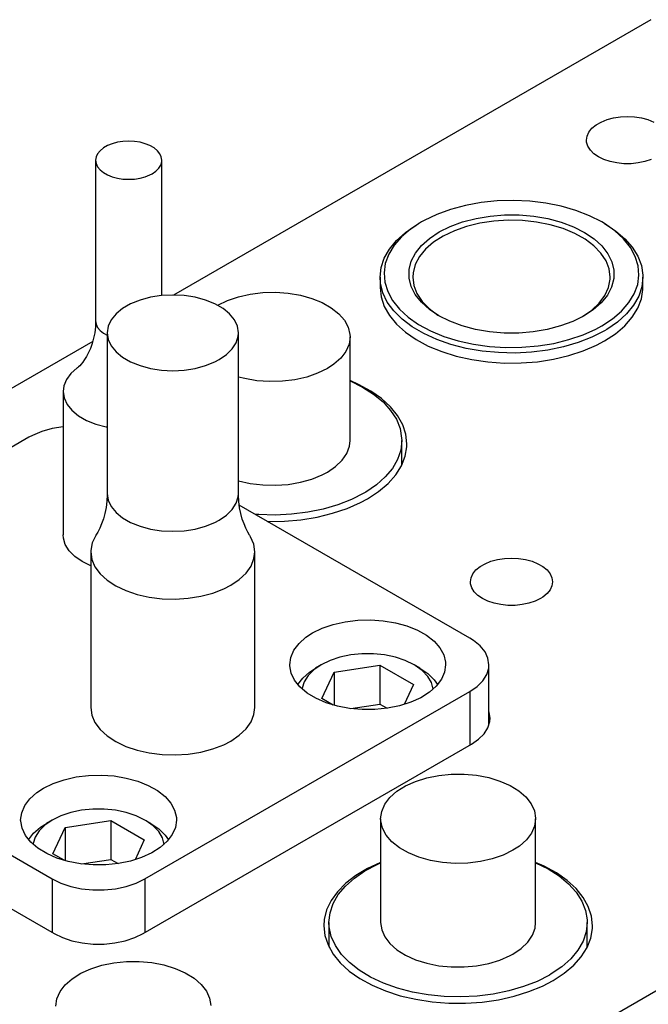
# Model space of a CAD drawing. Header units: inches. Extents: x 3 to 351, y 4 to 271.
# Tile 312 of 530: x 124.3 to 126.7, y 260.93 to 264.68. Entities that reach past the tile are written whole.
import ezdxf

# ---------------------------------------------------------------- set-up
doc = ezdxf.new("R2010")
doc.units = ezdxf.units.IN
doc.header["$LTSCALE"] = 0.5
doc.header["$MEASUREMENT"] = 0
doc.layers.add('DSS', color=7, linetype='Continuous')

msp = doc.modelspace()

# ---------------------------------------------------------------- linework, layer by layer
at = {"layer": 'DSS', "color": 132, "linetype": 'Continuous'}
for p, q in [((126.7072, 264.682), (124.8889, 263.6322)), ((126.5183, 264.2918), (126.5407, 264.3008)), ((126.5407, 264.3008), (126.5653, 264.3075)), ((126.5653, 264.3075), (126.5916, 264.3115)), ((126.5916, 264.3115), (126.6188, 264.3129)), ((126.6188, 264.3129), (126.6459, 264.3115)), ((126.6459, 264.3115), (126.6722, 264.3075)), ((126.6722, 264.3075), (126.6969, 264.3008)), ((126.6969, 264.3008), (126.7192, 264.2918)), ((126.4719, 264.2536), (126.4835, 264.2678)), ((126.4835, 264.2678), (126.4991, 264.2807)), ((126.4991, 264.2807), (126.5183, 264.2918)), ((126.4625, 264.2227), (126.4649, 264.2384)), ((126.4649, 264.2384), (126.4719, 264.2536)), ((126.4631, 264.2148), (126.4625, 264.2227)), ((126.4679, 264.1993), (126.4631, 264.2148)), ((126.4772, 264.1846), (126.4679, 264.1993)), ((126.4908, 264.171), (126.4772, 264.1846)), ((126.5083, 264.1589), (126.4908, 264.171)), ((126.5292, 264.1488), (126.5083, 264.1589)), ((126.5527, 264.1409), (126.5292, 264.1488)), ((126.5783, 264.1356), (126.5527, 264.1409)), ((126.6052, 264.1328), (126.5783, 264.1356)), ((126.6324, 264.1328), (126.6052, 264.1328)), ((126.6592, 264.1356), (126.6324, 264.1328)), ((126.6848, 264.1409), (126.6592, 264.1356)), ((126.7084, 264.1488), (126.6848, 264.1409)), ((125.676, 263.6614), (125.68, 263.6249)), ((126.6775, 263.6536), (126.6777, 263.6614)), ((125.68, 263.6249), (125.6919, 263.589)), ((126.6718, 263.6172), (126.6775, 263.6536)), ((125.6919, 263.589), (125.7116, 263.5543)), ((126.6582, 263.5815), (126.6718, 263.6172)), ((125.7116, 263.5543), (125.7387, 263.5213)), ((126.6369, 263.5471), (126.6582, 263.5815)), ((125.7387, 263.5213), (125.7728, 263.4905)), ((126.5728, 263.4843), (126.6083, 263.5145)), ((126.6083, 263.5145), (126.6369, 263.5471)), ((125.7728, 263.4905), (125.8133, 263.4625)), ((126.531, 263.4569), (126.5728, 263.4843)), ((124.5811, 263.4545), (123.8722, 263.0452)), ((125.8133, 263.4625), (125.8596, 263.4376)), ((125.8596, 263.4376), (125.911, 263.4163)), ((126.4505, 263.4192), (126.5012, 263.4411)), ((126.5012, 263.4411), (126.531, 263.4569)), ((125.911, 263.4163), (125.9666, 263.3989)), ((125.9666, 263.3989), (126.0256, 263.3857)), ((126.3369, 263.3874), (126.3955, 263.4012)), ((126.3955, 263.4012), (126.4505, 263.4192)), ((126.0256, 263.3857), (126.087, 263.3769)), ((126.087, 263.3769), (126.1499, 263.3726)), ((126.1499, 263.3726), (126.2131, 263.373)), ((126.2131, 263.373), (126.2758, 263.3779)), ((126.2758, 263.3779), (126.3369, 263.3874)), ((125.5944, 263.2912), (125.5617, 263.3057)), ((125.6408, 263.2658), (125.5944, 263.2912)), ((125.6814, 263.2372), (125.6408, 263.2658)), ((125.7155, 263.206), (125.6814, 263.2372)), ((125.7427, 263.1726), (125.7155, 263.206)), ((125.7623, 263.1374), (125.7427, 263.1726)), ((125.7742, 263.1012), (125.7623, 263.1374)), ((124.3872, 263.1118), (124.3519, 263.0971)), ((124.4265, 263.1227), (124.3872, 263.1118)), ((124.4684, 263.1296), (124.4265, 263.1227)), ((125.7782, 263.0643), (125.7742, 263.1012)), ((124.3384, 263.0898), (123.9054, 262.8399)), ((124.3519, 263.0971), (124.3384, 263.0898)), ((125.7779, 263.0539), (125.7782, 263.0643)), ((125.7717, 263.0172), (125.7779, 263.0539)), ((125.7576, 262.9812), (125.7717, 263.0172)), ((125.7358, 262.9464), (125.7576, 262.9812)), ((125.6707, 262.883), (125.7066, 262.9136)), ((125.7066, 262.9136), (125.7358, 262.9464)), ((125.6283, 262.8554), (125.6707, 262.883)), ((125.5505, 262.8185), (125.6014, 262.8409)), ((125.6014, 262.8409), (125.6283, 262.8554)), ((129.9245, 262.8245), (123.8066, 259.2923)), ((126.0177, 262.3244), (125.1395, 262.8314)), ((125.4363, 262.7856), (125.4952, 262.8)), ((125.4952, 262.8), (125.5505, 262.8185)), ((125.2476, 262.769), (125.3115, 262.77)), ((125.3115, 262.77), (125.3747, 262.7755)), ((125.3747, 262.7755), (125.4363, 262.7856)), ((124.4693, 262.7055), (124.4684, 262.7173)), ((124.4766, 262.6807), (124.4693, 262.7055)), ((124.4913, 262.657), (124.4766, 262.6807)), ((124.5128, 262.6352), (124.4913, 262.657)), ((124.5406, 262.6158), (124.5128, 262.6352)), ((124.5739, 262.5995), (124.5406, 262.6158)), ((126.0764, 262.6078), (126.0987, 262.6168)), ((126.0987, 262.6168), (126.1234, 262.6235)), ((126.1234, 262.6235), (126.1497, 262.6275)), ((126.1497, 262.6275), (126.1768, 262.6289)), ((126.1768, 262.6289), (126.204, 262.6275)), ((126.204, 262.6275), (126.2303, 262.6235)), ((126.2303, 262.6235), (126.255, 262.6168)), ((126.255, 262.6168), (126.2773, 262.6078)), ((126.03, 262.5695), (126.0415, 262.5838)), ((126.0415, 262.5838), (126.0571, 262.5967)), ((126.0571, 262.5967), (126.0764, 262.6078)), ((126.2773, 262.6078), (126.2965, 262.5967)), ((126.2965, 262.5967), (126.3122, 262.5838)), ((126.3122, 262.5838), (126.3237, 262.5695)), ((126.0206, 262.5387), (126.023, 262.5544)), ((126.0212, 262.5308), (126.0206, 262.5387)), ((126.023, 262.5544), (126.03, 262.5695)), ((126.3237, 262.5695), (126.3307, 262.5544)), ((126.3307, 262.5544), (126.3331, 262.5387)), ((126.3331, 262.5387), (126.3307, 262.523)), ((126.0259, 262.5153), (126.0212, 262.5308)), ((126.0352, 262.5006), (126.0259, 262.5153)), ((126.0488, 262.4869), (126.0352, 262.5006)), ((126.3237, 262.5078), (126.3122, 262.4936)), ((126.3307, 262.523), (126.3237, 262.5078)), ((126.0663, 262.4749), (126.0488, 262.4869)), ((126.0872, 262.4648), (126.0663, 262.4749)), ((126.1108, 262.4569), (126.0872, 262.4648)), ((126.2665, 262.4648), (126.2429, 262.4569)), ((126.2873, 262.4749), (126.2665, 262.4648)), ((126.2965, 262.4807), (126.2873, 262.4749)), ((126.3122, 262.4936), (126.2965, 262.4807)), ((126.1364, 262.4516), (126.1108, 262.4569)), ((126.1632, 262.4488), (126.1364, 262.4516)), ((126.1905, 262.4488), (126.1632, 262.4488)), ((126.2173, 262.4516), (126.1905, 262.4488)), ((126.2429, 262.4569), (126.2173, 262.4516)), ((125.4978, 262.3761), (125.5431, 262.3864)), ((125.5431, 262.3864), (125.5908, 262.3923)), ((125.5908, 262.3923), (125.6394, 262.3936)), ((125.6394, 262.3936), (125.6878, 262.3903)), ((125.6878, 262.3903), (125.7345, 262.3825)), ((125.4189, 262.3435), (125.456, 262.3617)), ((125.456, 262.3617), (125.4978, 262.3761)), ((125.7345, 262.3825), (125.7785, 262.3703)), ((125.7785, 262.3703), (125.8184, 262.3542)), ((125.8184, 262.3542), (125.8532, 262.3346)), ((125.3672, 262.3034), (125.3937, 262.327)), ((125.3937, 262.327), (125.4189, 262.3435)), ((125.8532, 262.3346), (125.8819, 262.3119)), ((125.8819, 262.3119), (125.9039, 262.2868)), ((126.0325, 262.3151), (126.0177, 262.3244)), ((126.0575, 262.2945), (126.0325, 262.3151)), ((125.3359, 262.2503), (125.3478, 262.2776)), ((125.3478, 262.2776), (125.3672, 262.3034)), ((125.9039, 262.2868), (125.9184, 262.26)), ((126.0759, 262.2717), (126.0575, 262.2945)), ((125.332, 262.2223), (125.3359, 262.2503)), ((125.4854, 262.2385), (125.4521, 262.2223)), ((125.5232, 262.2511), (125.4854, 262.2385)), ((125.5641, 262.2597), (125.5232, 262.2511)), ((125.607, 262.264), (125.5641, 262.2597)), ((125.6506, 262.264), (125.607, 262.264)), ((125.6935, 262.2597), (125.6506, 262.264)), ((125.7345, 262.2511), (125.6935, 262.2597)), ((125.7722, 262.2385), (125.7345, 262.2511)), ((125.8056, 262.2223), (125.7722, 262.2385)), ((125.9184, 262.26), (125.9252, 262.2321)), ((126.0872, 262.2474), (126.0759, 262.2717)), ((126.091, 262.2223), (126.0872, 262.2474)), ((125.332, 262.2186), (125.332, 262.2223)), ((125.3371, 262.1906), (125.332, 262.2186)), ((125.424, 262.203), (125.4022, 262.1812)), ((125.4072, 262.1947), (125.43, 262.2095)), ((125.452, 262.2223), (125.424, 262.203)), ((125.452, 262.2223), (125.43, 262.2095)), ((125.4521, 262.2223), (125.452, 262.2223)), ((125.5012, 262.1939), (125.6755, 262.2209)), ((125.6755, 262.2209), (125.8031, 262.1472)), ((125.6755, 262.2209), (125.6755, 262.0723)), ((125.8277, 262.2095), (125.8056, 262.2223)), ((125.8097, 262.2199), (125.8056, 262.2223)), ((125.837, 262.2002), (125.8097, 262.2199)), ((125.8277, 262.2095), (125.8583, 262.1886)), ((125.8578, 262.1781), (125.837, 262.2002)), ((125.9257, 262.2223), (125.9217, 262.1943)), ((125.9252, 262.2321), (125.9257, 262.2223)), ((126.0824, 262.1849), (126.09, 262.2097)), ((126.09, 262.2097), (126.091, 262.2223)), ((126.091, 261.9925), (126.091, 262.2223)), ((123.1009, 262.1713), (124.4267, 261.4058)), ((125.35, 262.1635), (125.3371, 262.1906)), ((125.3704, 262.138), (125.35, 262.1635)), ((125.3624, 262.1467), (125.3813, 262.1718)), ((125.3813, 262.1718), (125.4072, 262.1947)), ((125.4022, 262.1812), (125.3873, 262.1576)), ((125.4546, 262.0933), (125.5012, 262.1939)), ((125.5012, 262.1939), (125.5012, 262.0675)), ((125.8718, 262.1543), (125.8578, 262.1781)), ((125.8583, 262.1886), (125.8823, 262.1651)), ((125.8823, 262.1651), (125.8953, 262.1467)), ((125.9098, 262.167), (125.8904, 262.1412)), ((125.9217, 262.1943), (125.9098, 262.167)), ((126.0457, 262.1395), (126.0675, 262.1613)), ((126.0675, 262.1613), (126.0824, 262.1849)), ((125.3977, 262.1147), (125.3704, 262.138)), ((125.3798, 262.1328), (125.3793, 262.1294)), ((125.3873, 262.1576), (125.3798, 262.1328)), ((125.8031, 262.1472), (125.7676, 262.0708)), ((125.8904, 262.1412), (125.8639, 262.1176)), ((125.8783, 262.1294), (125.8718, 262.1543)), ((126.0177, 262.1202), (126.0457, 262.1395)), ((124.7803, 261.4058), (126.0177, 262.1202)), ((125.4313, 262.0944), (125.3977, 262.1147)), ((125.4702, 262.0774), (125.4313, 262.0944)), ((125.4972, 262.0687), (125.4546, 262.0933)), ((125.8311, 262.0969), (125.7929, 262.0795)), ((125.8639, 262.1176), (125.8311, 262.0969)), ((124.5739, 262.059), (124.5779, 262.0303)), ((125.1956, 262.0329), (125.1989, 262.059)), ((125.5133, 262.0644), (125.4702, 262.0774)), ((125.5596, 262.0556), (125.5133, 262.0644)), ((125.6077, 262.0513), (125.5596, 262.0556)), ((125.5641, 262.055), (125.6755, 262.0723)), ((125.6564, 262.0516), (125.6077, 262.0513)), ((125.7043, 262.0565), (125.6564, 262.0516)), ((125.6755, 262.0723), (125.7031, 262.0563)), ((125.7503, 262.0659), (125.7043, 262.0565)), ((125.7929, 262.0795), (125.7503, 262.0659)), ((124.5779, 262.0303), (124.5897, 262.0022)), ((125.1844, 262.0048), (125.1956, 262.0329)), ((126.0915, 262.0422), (126.091, 262.0438)), ((126.0951, 262.0182), (126.0915, 262.0422)), ((126.0942, 262.0061), (126.0951, 262.0182)), ((124.5897, 262.0022), (124.6092, 261.9757)), ((124.6092, 261.9757), (124.6357, 261.9512)), ((125.1397, 261.9534), (125.1656, 261.978)), ((125.1656, 261.978), (125.1844, 262.0048)), ((126.0726, 261.9596), (126.0869, 261.9823)), ((126.0869, 261.9823), (126.0942, 262.0061)), ((123.0938, 261.9712), (124.4338, 261.1976)), ((124.6357, 261.9512), (124.6687, 261.9296)), ((125.1073, 261.9314), (125.1397, 261.9534)), ((126.0248, 261.9202), (126.0517, 261.9387)), ((126.0517, 261.9387), (126.0726, 261.9596)), ((124.6687, 261.9296), (124.7072, 261.9112)), ((124.7072, 261.9112), (124.7503, 261.8966)), ((124.7503, 261.8966), (124.7969, 261.8861)), ((124.7732, 261.1976), (126.0248, 261.9202)), ((124.9934, 261.8895), (125.0389, 261.9015)), ((125.0389, 261.9015), (125.0804, 261.9176)), ((125.0804, 261.9176), (125.1073, 261.9314)), ((124.7969, 261.8861), (124.8457, 261.8801)), ((124.8457, 261.8801), (124.8956, 261.8787)), ((124.8956, 261.8787), (124.9453, 261.8818)), ((124.9453, 261.8818), (124.9934, 261.8895)), ((124.4307, 261.7697), (124.4725, 261.7842)), ((124.4725, 261.7842), (124.5178, 261.7945)), ((124.5178, 261.7945), (124.5655, 261.8003)), ((124.5655, 261.8003), (124.6141, 261.8016)), ((124.6141, 261.8016), (124.6624, 261.7983)), ((124.6624, 261.7983), (124.7092, 261.7905)), ((124.7092, 261.7905), (124.7531, 261.7784)), ((124.3684, 261.735), (124.3936, 261.7515)), ((124.3936, 261.7515), (124.4307, 261.7697)), ((124.7531, 261.7784), (124.793, 261.7623)), ((124.793, 261.7623), (124.8279, 261.7426)), ((124.3225, 261.6856), (124.3419, 261.7114)), ((124.3419, 261.7114), (124.3684, 261.735)), ((124.8279, 261.7426), (124.8566, 261.7199)), ((124.8566, 261.7199), (124.8786, 261.6948)), ((124.3106, 261.6584), (124.3225, 261.6856)), ((124.5817, 261.6721), (124.5388, 261.6677)), ((124.6253, 261.6721), (124.5817, 261.6721)), ((124.6682, 261.6677), (124.6253, 261.6721)), ((124.8786, 261.6948), (124.8931, 261.668)), ((124.3066, 261.6303), (124.3106, 261.6584)), ((124.4601, 261.6465), (124.4267, 261.6303)), ((124.4979, 261.6591), (124.4601, 261.6465)), ((124.5388, 261.6677), (124.4979, 261.6591)), ((124.7092, 261.6591), (124.6682, 261.6677)), ((124.7469, 261.6465), (124.7092, 261.6591)), ((124.7803, 261.6303), (124.7469, 261.6465)), ((124.8931, 261.668), (124.8999, 261.6402)), ((124.8999, 261.6402), (124.9004, 261.6303)), ((124.3067, 261.6266), (124.3066, 261.6303)), ((124.3118, 261.5987), (124.3067, 261.6266)), ((124.3247, 261.5716), (124.3118, 261.5987)), ((124.356, 261.5798), (124.3819, 261.6028)), ((124.3987, 261.6111), (124.3769, 261.5893)), ((124.3819, 261.6028), (124.4046, 261.6176)), ((124.4267, 261.6303), (124.3987, 261.6111)), ((124.4267, 261.6303), (124.4046, 261.6176)), ((124.4267, 261.6303), (124.4267, 261.6303)), ((124.4292, 261.5013), (124.4759, 261.6019)), ((124.4759, 261.6019), (124.6502, 261.6289)), ((124.4759, 261.6019), (124.4759, 261.4756)), ((124.6502, 261.6289), (124.7778, 261.5552)), ((124.6502, 261.6289), (124.6502, 261.4803)), ((124.8024, 261.6176), (124.7803, 261.6303)), ((124.7844, 261.6279), (124.7803, 261.6303)), ((124.8116, 261.6082), (124.7844, 261.6279)), ((124.8024, 261.6176), (124.833, 261.5967)), ((124.8325, 261.5862), (124.8116, 261.6082)), ((124.833, 261.5967), (124.857, 261.5731)), ((124.8964, 261.6023), (124.8845, 261.5751)), ((124.9004, 261.6303), (124.8964, 261.6023)), ((124.3451, 261.546), (124.3247, 261.5716)), ((124.3371, 261.5548), (124.356, 261.5798)), ((124.362, 261.5656), (124.3545, 261.5409)), ((124.3769, 261.5893), (124.362, 261.5656)), ((124.8465, 261.5623), (124.8325, 261.5862)), ((124.853, 261.5375), (124.8465, 261.5623)), ((124.857, 261.5731), (124.87, 261.5548)), ((124.8845, 261.5751), (124.8651, 261.5493)), ((124.3724, 261.5228), (124.3451, 261.546)), ((124.3545, 261.5409), (124.354, 261.5375)), ((124.406, 261.5024), (124.3724, 261.5228)), ((124.7778, 261.5552), (124.7423, 261.4788)), ((124.8386, 261.5257), (124.8058, 261.5049)), ((124.8651, 261.5493), (124.8386, 261.5257)), ((124.4449, 261.4855), (124.406, 261.5024)), ((124.4718, 261.4767), (124.4292, 261.5013)), ((124.488, 261.4725), (124.4449, 261.4855)), ((124.7676, 261.4875), (124.7249, 261.4739)), ((124.8058, 261.5049), (124.7676, 261.4875)), ((124.5343, 261.4637), (124.488, 261.4725)), ((124.5824, 261.4594), (124.5343, 261.4637)), ((124.5388, 261.4631), (124.6502, 261.4803)), ((124.6311, 261.4597), (124.5824, 261.4594)), ((124.679, 261.4646), (124.6311, 261.4597)), ((124.6502, 261.4803), (124.6778, 261.4644)), ((124.7249, 261.4739), (124.679, 261.4646)), ((125.6783, 261.4686), (125.6284, 261.4454)), ((126.3015, 261.4541), (126.2688, 261.4686)), ((126.3479, 261.4287), (126.3015, 261.4541)), ((125.584, 261.4189), (125.5456, 261.3893)), ((125.6284, 261.4454), (125.584, 261.4189)), ((126.3885, 261.4001), (126.3479, 261.4287)), ((124.4267, 261.4058), (124.4601, 261.3896)), ((124.4601, 261.3896), (124.4979, 261.3771)), ((124.4979, 261.3771), (124.5388, 261.3685)), ((124.6682, 261.3685), (124.7092, 261.3771)), ((124.7092, 261.3771), (124.7469, 261.3896)), ((124.7469, 261.3896), (124.7803, 261.4058)), ((125.5456, 261.3893), (125.514, 261.3572)), ((126.4227, 261.3689), (126.3885, 261.4001)), ((124.5388, 261.3685), (124.5817, 261.3641)), ((124.5817, 261.3641), (124.6253, 261.3641)), ((124.6253, 261.3641), (124.6682, 261.3685)), ((125.514, 261.3572), (125.4895, 261.3231)), ((126.4498, 261.3355), (126.4227, 261.3689)), ((126.4694, 261.3003), (126.4498, 261.3355)), ((125.4895, 261.3231), (125.4725, 261.2875)), ((126.4814, 261.2641), (126.4694, 261.3003)), ((125.4725, 261.2875), (125.4634, 261.251)), ((126.4854, 261.2272), (126.4814, 261.2641)), ((125.4634, 261.251), (125.4617, 261.2272)), ((125.4617, 261.2272), (125.4657, 261.1904)), ((126.485, 261.2168), (126.4854, 261.2272)), ((124.4338, 261.1976), (124.4659, 261.1821)), ((124.7412, 261.1821), (124.7732, 261.1976)), ((125.4657, 261.1904), (125.4777, 261.1541)), ((126.4788, 261.1801), (126.485, 261.2168)), ((124.4659, 261.1821), (124.5021, 261.17)), ((124.5021, 261.17), (124.5414, 261.1617)), ((124.5414, 261.1617), (124.5826, 261.1575)), ((124.5826, 261.1575), (124.6244, 261.1575)), ((124.6244, 261.1575), (124.6656, 261.1617)), ((124.6656, 261.1617), (124.705, 261.17)), ((124.705, 261.17), (124.7412, 261.1821)), ((125.4777, 261.1541), (125.4973, 261.1189)), ((126.4647, 261.1441), (126.4788, 261.1801)), ((125.4973, 261.1189), (125.5244, 261.0855)), ((126.4138, 261.0765), (126.4429, 261.1093)), ((126.4429, 261.1093), (126.4647, 261.1441)), ((125.5244, 261.0855), (125.5585, 261.0543)), ((126.3778, 261.046), (126.4138, 261.0765)), ((125.5585, 261.0543), (125.5991, 261.0257)), ((126.3354, 261.0183), (126.3778, 261.046)), ((125.5991, 261.0257), (125.6456, 261.0003)), ((125.6456, 261.0003), (125.6972, 260.9785)), ((126.2432, 260.9761), (126.2954, 260.9974)), ((126.2954, 260.9974), (126.3354, 261.0183)), ((125.6972, 260.9785), (125.753, 260.9605)), ((125.753, 260.9605), (125.8124, 260.9467)), ((126.1272, 260.9453), (126.1869, 260.9586)), ((126.1869, 260.9586), (126.2432, 260.9761)), ((125.8124, 260.9467), (125.8742, 260.9373)), ((125.8742, 260.9373), (125.9376, 260.9324)), ((125.9376, 260.9324), (126.0016, 260.9322)), ((126.0016, 260.9322), (126.0651, 260.9365)), ((126.0651, 260.9365), (126.1272, 260.9453))]:
    msp.add_line(p, q, dxfattribs=at)
at = {"layer": 'DSS', "color": 9, "linetype": 'Continuous'}
for p, q in [((124.6219, 264.1929), (124.6093, 264.1825)), ((124.6374, 264.2019), (124.6219, 264.1929)), ((124.6554, 264.2092), (124.6374, 264.2019)), ((124.6753, 264.2145), (124.6554, 264.2092)), ((124.6965, 264.2178), (124.6753, 264.2145)), ((124.7184, 264.2189), (124.6965, 264.2178)), ((124.7403, 264.2178), (124.7184, 264.2189)), ((124.7615, 264.2145), (124.7403, 264.2178)), ((124.7814, 264.2092), (124.7615, 264.2145)), ((124.7994, 264.2019), (124.7814, 264.2092)), ((124.8149, 264.1929), (124.7994, 264.2019)), ((124.8275, 264.1825), (124.8149, 264.1929)), ((124.5943, 264.1588), (124.5924, 264.1462)), ((124.6, 264.1711), (124.5943, 264.1588)), ((124.6093, 264.1825), (124.6, 264.1711)), ((124.8368, 264.1711), (124.8275, 264.1825)), ((124.8425, 264.1588), (124.8368, 264.1711)), ((124.8444, 264.1462), (124.8425, 264.1588)), ((124.5924, 264.1462), (124.5924, 263.5338)), ((124.5924, 264.1462), (124.5943, 264.1335)), ((124.5943, 264.1335), (124.6, 264.1213)), ((124.6, 264.1213), (124.6093, 264.1098)), ((124.8216, 264.1044), (124.8326, 264.1154)), ((124.8326, 264.1154), (124.8401, 264.1273)), ((124.8401, 264.1273), (124.8439, 264.1398)), ((124.8439, 264.1398), (124.8444, 264.1462)), ((124.8444, 263.6302), (124.8444, 264.1462)), ((124.6093, 264.1098), (124.6219, 264.0994)), ((124.6219, 264.0994), (124.6374, 264.0904)), ((124.6374, 264.0904), (124.6554, 264.0832)), ((124.6554, 264.0832), (124.6753, 264.0778)), ((124.6753, 264.0778), (124.6965, 264.0745)), ((124.6965, 264.0745), (124.7184, 264.0734)), ((124.7184, 264.0734), (124.7403, 264.0745)), ((124.7403, 264.0745), (124.7615, 264.0778)), ((124.7615, 264.0778), (124.7814, 264.0832)), ((124.7814, 264.0832), (124.7994, 264.0904)), ((124.7994, 264.0904), (124.8075, 264.0947)), ((124.8075, 264.0947), (124.8216, 264.1044)), ((126.0013, 263.9739), (125.9448, 263.9588)), ((126.0607, 263.9848), (126.0013, 263.9739)), ((126.1221, 263.9911), (126.0607, 263.9848)), ((126.1843, 263.9928), (126.1221, 263.9911)), ((126.2464, 263.99), (126.1843, 263.9928)), ((126.3074, 263.9826), (126.2464, 263.99)), ((126.3662, 263.9707), (126.3074, 263.9826)), ((126.4219, 263.9546), (126.3662, 263.9707)), ((125.892, 263.9396), (125.844, 263.9167)), ((125.9448, 263.9588), (125.892, 263.9396)), ((125.9907, 263.9109), (126.0416, 263.9242)), ((126.0416, 263.9242), (126.0953, 263.9332)), ((126.0953, 263.9332), (126.1506, 263.9376)), ((126.1506, 263.9376), (126.2065, 263.9375)), ((126.2065, 263.9375), (126.2618, 263.9327)), ((126.2618, 263.9327), (126.3154, 263.9235)), ((126.4736, 263.9345), (126.4219, 263.9546)), ((126.5204, 263.9107), (126.4736, 263.9345)), ((125.7728, 263.871), (125.8133, 263.899)), ((125.8333, 263.9107), (125.7922, 263.8837)), ((125.8133, 263.899), (125.8227, 263.9046)), ((125.8333, 263.9107), (125.8227, 263.9046)), ((125.844, 263.9167), (125.8333, 263.9107)), ((125.9012, 263.8725), (125.9435, 263.8935)), ((125.9435, 263.8935), (125.9907, 263.9109)), ((126.006, 263.8935), (125.9591, 263.8771)), ((126.0565, 263.9058), (126.006, 263.8935)), ((126.1095, 263.9137), (126.0565, 263.9058)), ((126.164, 263.9171), (126.1095, 263.9137)), ((126.2188, 263.9159), (126.164, 263.9171)), ((126.2727, 263.9101), (126.2188, 263.9159)), ((126.3245, 263.8998), (126.2727, 263.9101)), ((126.3154, 263.9235), (126.3661, 263.9099)), ((126.3732, 263.8853), (126.3245, 263.8998)), ((126.3661, 263.9099), (126.4129, 263.8923)), ((126.4129, 263.8923), (126.455, 263.8711)), ((126.531, 263.9046), (126.5204, 263.9107)), ((126.5307, 263.9046), (126.5204, 263.9107)), ((126.5704, 263.8768), (126.5307, 263.9046)), ((126.531, 263.9046), (126.5728, 263.8772)), ((125.7573, 263.8539), (125.7294, 263.8217)), ((125.7387, 263.8402), (125.7728, 263.871)), ((125.7922, 263.8837), (125.7573, 263.8539)), ((125.8645, 263.8482), (125.9012, 263.8725)), ((125.9168, 263.857), (125.8801, 263.8335)), ((125.9591, 263.8771), (125.9168, 263.857)), ((126.4177, 263.8668), (126.3732, 263.8853)), ((126.4571, 263.8448), (126.4177, 263.8668)), ((126.455, 263.8711), (126.4913, 263.8465)), ((126.6036, 263.8464), (126.5704, 263.8768)), ((126.5728, 263.8772), (126.6083, 263.847)), ((125.7294, 263.8217), (125.7089, 263.7877)), ((125.7116, 263.8072), (125.7387, 263.8402)), ((125.8108, 263.7917), (125.8341, 263.8211)), ((125.8341, 263.8211), (125.8645, 263.8482)), ((125.8801, 263.8335), (125.8497, 263.8071)), ((126.4906, 263.8198), (126.4571, 263.8448)), ((126.5174, 263.7922), (126.4906, 263.8198)), ((126.4913, 263.8465), (126.5212, 263.8193)), ((126.5212, 263.8193), (126.5441, 263.7898)), ((126.6298, 263.8137), (126.6036, 263.8464)), ((126.6083, 263.847), (126.6369, 263.8144)), ((126.6486, 263.7794), (126.6298, 263.8137)), ((126.6369, 263.8144), (126.6582, 263.78)), ((125.6919, 263.7725), (125.7116, 263.8072)), ((125.7089, 263.7877), (125.696, 263.7525)), ((125.7949, 263.7608), (125.8108, 263.7917)), ((125.8262, 263.7786), (125.8102, 263.7483)), ((125.8497, 263.8071), (125.8262, 263.7786)), ((126.5369, 263.7626), (126.5174, 263.7922)), ((126.5441, 263.7898), (126.5595, 263.7588)), ((126.6596, 263.744), (126.6486, 263.7794)), ((126.6582, 263.78), (126.6718, 263.7443)), ((125.676, 263.7001), (125.68, 263.7366)), ((125.68, 263.7366), (125.6919, 263.7725)), ((125.696, 263.7525), (125.6911, 263.7167)), ((125.7869, 263.7289), (125.7949, 263.7608)), ((125.8102, 263.7483), (125.802, 263.717)), ((126.5488, 263.7317), (126.5369, 263.7626)), ((126.5595, 263.7588), (126.567, 263.7268)), ((126.6626, 263.7081), (126.6596, 263.744)), ((126.6718, 263.7443), (126.6775, 263.7079)), ((125.676, 263.7001), (125.676, 263.6614)), ((125.6776, 263.6768), (125.676, 263.7001)), ((125.6911, 263.7167), (125.6941, 263.6808)), ((125.7868, 263.6966), (125.7869, 263.7289)), ((125.802, 263.717), (125.8008, 263.7001)), ((125.8008, 263.7001), (125.8048, 263.6686)), ((126.5528, 263.7001), (126.5488, 263.7317)), ((126.5526, 263.6923), (126.5528, 263.7001)), ((126.567, 263.7268), (126.5666, 263.6946)), ((126.6577, 263.6722), (126.6626, 263.7081)), ((126.6777, 263.7001), (126.6737, 263.6637)), ((126.6775, 263.7079), (126.6777, 263.7001)), ((126.6777, 263.6614), (126.6777, 263.7001)), ((125.6867, 263.6406), (125.6776, 263.6768)), ((125.6941, 263.6808), (125.7051, 263.6453)), ((125.7947, 263.6646), (125.7868, 263.6966)), ((125.8104, 263.6337), (125.7947, 263.6646)), ((125.8048, 263.6686), (125.8167, 263.6377)), ((126.5328, 263.6302), (126.5466, 263.6609)), ((126.5582, 263.6627), (126.5421, 263.6318)), ((126.5466, 263.6609), (126.5526, 263.6923)), ((126.5666, 263.6946), (126.5582, 263.6627)), ((126.6448, 263.637), (126.6577, 263.6722)), ((126.6737, 263.6637), (126.6617, 263.6278)), ((124.8009, 263.6235), (124.7614, 263.6129)), ((124.843, 263.63), (124.8009, 263.6235)), ((124.8864, 263.6322), (124.843, 263.63)), ((124.9298, 263.63), (124.8864, 263.6322)), ((124.9719, 263.6235), (124.9298, 263.63)), ((125.0114, 263.6129), (124.9719, 263.6235)), ((125.7036, 263.6054), (125.6867, 263.6406)), ((125.7051, 263.6453), (125.7238, 263.611)), ((125.8336, 263.6043), (125.8104, 263.6337)), ((125.8167, 263.6377), (125.8363, 263.6081)), ((126.5114, 263.6011), (126.5328, 263.6302)), ((126.5421, 263.6318), (126.5184, 263.6025)), ((126.6242, 263.6031), (126.6448, 263.637)), ((126.6617, 263.6278), (126.6421, 263.5931)), ((124.7257, 263.5984), (124.6949, 263.5807)), ((124.7614, 263.6129), (124.7257, 263.5984)), ((125.0471, 263.5984), (125.0114, 263.6129)), ((125.0779, 263.5807), (125.0471, 263.5984)), ((125.7281, 263.5718), (125.7036, 263.6054)), ((125.7238, 263.611), (125.75, 263.5784)), ((125.8638, 263.5772), (125.8336, 263.6043)), ((125.8363, 263.6081), (125.8631, 263.5805)), ((126.4829, 263.5741), (126.5114, 263.6011)), ((126.5184, 263.6025), (126.4878, 263.5755)), ((126.5963, 263.5709), (126.6242, 263.6031)), ((126.6421, 263.5931), (126.615, 263.5601)), ((124.6699, 263.56), (124.6514, 263.5372)), ((124.6949, 263.5807), (124.6699, 263.56)), ((125.1029, 263.56), (125.0779, 263.5807)), ((125.1213, 263.5372), (125.1029, 263.56)), ((125.7597, 263.5401), (125.7281, 263.5718)), ((125.75, 263.5784), (125.7833, 263.548)), ((125.8631, 263.5805), (125.8965, 263.5555)), ((125.9004, 263.5528), (125.8638, 263.5772)), ((125.8965, 263.5555), (125.9057, 263.5497)), ((125.9417, 263.532), (125.9004, 263.5528)), ((126.4533, 263.5528), (126.4111, 263.5316)), ((126.4479, 263.5497), (126.4829, 263.5741)), ((126.4878, 263.5755), (126.4533, 263.5528)), ((126.5615, 263.5411), (126.5963, 263.5709)), ((126.615, 263.5601), (126.5809, 263.5293)), ((124.5915, 263.5108), (124.5889, 263.4885)), ((124.5924, 263.5337), (124.5915, 263.5108)), ((124.5924, 263.5338), (124.5924, 263.5337)), ((124.6402, 263.5129), (124.6364, 263.4879)), ((124.6514, 263.5372), (124.6402, 263.5129)), ((125.1326, 263.5129), (125.1213, 263.5372)), ((125.1364, 263.4879), (125.1326, 263.5129)), ((125.798, 263.511), (125.7597, 263.5401)), ((125.7833, 263.548), (125.8229, 263.5202)), ((125.8423, 263.485), (125.798, 263.511)), ((125.8229, 263.5202), (125.8685, 263.4957)), ((125.9886, 263.5145), (125.9417, 263.532)), ((126.0394, 263.5011), (125.9886, 263.5145)), ((126.364, 263.5142), (126.3132, 263.5008)), ((126.4111, 263.5316), (126.364, 263.5142)), ((126.4987, 263.5023), (126.5204, 263.5141)), ((126.5204, 263.5141), (126.5615, 263.5411)), ((126.5809, 263.5293), (126.5404, 263.5013)), ((124.5889, 263.4885), (124.5846, 263.4671)), ((124.6364, 263.4879), (124.6364, 262.8755)), ((124.6364, 263.4879), (124.6402, 263.4628)), ((125.1278, 263.4505), (125.1354, 263.4753)), ((125.1354, 263.4753), (125.1364, 263.4879)), ((125.1364, 262.8755), (125.1364, 263.4879)), ((125.8919, 263.4623), (125.8423, 263.485)), ((125.8685, 263.4957), (125.919, 263.4746)), ((125.919, 263.4746), (125.9739, 263.4576)), ((126.093, 263.4919), (126.0394, 263.5011)), ((126.1483, 263.4873), (126.093, 263.4919)), ((126.2042, 263.4872), (126.1483, 263.4873)), ((126.2595, 263.4918), (126.2042, 263.4872)), ((126.3132, 263.5008), (126.2595, 263.4918)), ((126.3957, 263.462), (126.4494, 263.4802)), ((126.4494, 263.4802), (126.4987, 263.5023)), ((126.531, 263.4957), (126.4835, 263.4715)), ((126.5404, 263.5013), (126.531, 263.4957)), ((124.5791, 263.4471), (124.5725, 263.4288)), ((124.5846, 263.4671), (124.5791, 263.4471)), ((124.6402, 263.4628), (124.6514, 263.4385)), ((124.6514, 263.4385), (124.6699, 263.4157)), ((125.1129, 263.4269), (125.1278, 263.4505)), ((125.9462, 263.4435), (125.8919, 263.4623)), ((126.004, 263.4288), (125.9462, 263.4435)), ((125.9739, 263.4576), (126.032, 263.4447)), ((126.032, 263.4447), (126.0926, 263.4362)), ((126.0926, 263.4362), (126.1545, 263.4322)), ((126.2168, 263.4329), (126.2785, 263.4381)), ((126.2785, 263.4381), (126.3384, 263.4479)), ((126.3384, 263.4479), (126.3957, 263.462)), ((126.4311, 263.451), (126.3747, 263.4345)), ((126.4835, 263.4715), (126.4311, 263.451)), ((124.5576, 263.3982), (124.5502, 263.3862)), ((124.5652, 263.4125), (124.5576, 263.3982)), ((124.5725, 263.4288), (124.5652, 263.4125)), ((124.6699, 263.4157), (124.6949, 263.3951)), ((125.0631, 263.3858), (125.0912, 263.4051)), ((125.0912, 263.4051), (125.1129, 263.4269)), ((126.0647, 263.4183), (126.004, 263.4288)), ((126.1271, 263.4124), (126.0647, 263.4183)), ((126.1903, 263.4111), (126.1271, 263.4124)), ((126.1545, 263.4322), (126.2168, 263.4329)), ((126.2533, 263.4144), (126.1903, 263.4111)), ((126.3151, 263.4222), (126.2533, 263.4144)), ((126.3747, 263.4345), (126.3151, 263.4222)), ((124.5315, 263.3626), (124.5272, 263.3584)), ((124.5368, 263.3685), (124.5315, 263.3626)), ((124.5431, 263.3763), (124.5368, 263.3685)), ((124.5502, 263.3862), (124.5431, 263.3763)), ((124.6949, 263.3951), (124.7257, 263.3773)), ((124.7257, 263.3773), (124.7614, 263.3629)), ((124.7614, 263.3629), (124.8009, 263.3522)), ((124.9719, 263.3522), (125.0114, 263.3629)), ((125.0114, 263.3629), (125.0471, 263.3773)), ((125.0471, 263.3773), (125.0631, 263.3858)), ((124.4984, 263.3332), (124.4811, 263.3101)), ((124.5223, 263.3542), (124.4984, 263.3332)), ((124.5226, 263.3544), (124.5222, 263.3542)), ((124.5242, 263.3558), (124.5226, 263.3544)), ((124.5272, 263.3584), (124.5242, 263.3558)), ((124.8009, 263.3522), (124.843, 263.3457)), ((124.843, 263.3457), (124.8864, 263.3435)), ((124.8864, 263.3435), (124.9298, 263.3457)), ((124.9298, 263.3457), (124.9719, 263.3522)), ((124.4711, 263.2856), (124.4684, 263.2647)), ((124.4811, 263.3101), (124.4711, 263.2856)), ((124.4684, 263.2647), (124.4684, 262.7173)), ((124.4684, 263.2647), (124.4722, 263.2396)), ((124.4722, 263.2396), (124.4835, 263.2153)), ((124.4835, 263.2153), (124.5019, 263.1925)), ((124.5019, 263.1925), (124.5269, 263.1719)), ((124.5269, 263.1719), (124.5577, 263.1541)), ((124.5577, 263.1541), (124.5934, 263.1397)), ((124.5934, 263.1397), (124.6329, 263.1291)), ((124.6329, 263.1291), (124.6364, 263.1284)), ((124.6364, 262.8755), (124.6363, 262.8703)), ((125.1364, 262.8686), (125.1364, 262.8755)), ((124.635, 262.8459), (124.6321, 262.8222)), ((124.6363, 262.8703), (124.635, 262.8459)), ((125.1378, 262.8444), (125.1364, 262.8686)), ((125.1409, 262.8208), (125.1378, 262.8444)), ((124.6275, 262.7997), (124.6218, 262.7787)), ((124.6321, 262.8222), (124.6275, 262.7997)), ((125.1455, 262.7985), (125.1409, 262.8208)), ((125.1512, 262.7779), (125.1455, 262.7985)), ((124.6218, 262.7787), (124.6152, 262.7597)), ((125.1578, 262.7592), (125.1512, 262.7779)), ((124.6007, 262.7283), (124.5935, 262.7161)), ((124.608, 262.7429), (124.6007, 262.7283)), ((124.6152, 262.7597), (124.608, 262.7429)), ((125.1648, 262.7427), (125.1578, 262.7592)), ((125.172, 262.7284), (125.1648, 262.7427)), ((125.179, 262.7163), (125.172, 262.7284)), ((124.5795, 262.6871), (124.574, 262.6584)), ((124.5928, 262.7149), (124.5795, 262.6871)), ((124.5935, 262.7161), (124.5927, 262.7148)), ((125.18, 262.7148), (125.179, 262.7163)), ((125.183, 262.7098), (125.1799, 262.7149)), ((125.1949, 262.6818), (125.183, 262.7098)), ((124.574, 262.6584), (124.5739, 262.6531)), ((124.5739, 262.6531), (124.5739, 262.059)), ((124.5739, 262.6531), (124.5779, 262.6243)), ((125.1989, 262.6531), (125.1949, 262.6818)), ((125.1956, 262.627), (125.1989, 262.6531)), ((125.1989, 262.059), (125.1989, 262.6531)), ((124.5779, 262.6243), (124.5897, 262.5963)), ((125.1844, 262.5988), (125.1956, 262.627)), ((124.5897, 262.5963), (124.6092, 262.5697)), ((125.1397, 262.5474), (125.1656, 262.5721)), ((125.1656, 262.5721), (125.1844, 262.5988)), ((124.6092, 262.5697), (124.6357, 262.5453)), ((124.6357, 262.5453), (124.6687, 262.5236)), ((125.1073, 262.5255), (125.1397, 262.5474)), ((124.6687, 262.5236), (124.7072, 262.5052)), ((124.7072, 262.5052), (124.7503, 262.4906)), ((125.0389, 262.4956), (125.0804, 262.5116)), ((125.0804, 262.5116), (125.1073, 262.5255)), ((124.7503, 262.4906), (124.7969, 262.4802)), ((124.7969, 262.4802), (124.8457, 262.4742)), ((124.8457, 262.4742), (124.8956, 262.4727)), ((124.8956, 262.4727), (124.9453, 262.4759)), ((124.9453, 262.4759), (124.9934, 262.4836)), ((124.9934, 262.4836), (125.0389, 262.4956))]:
    msp.add_line(p, q, dxfattribs=at)
at = {"layer": 'DSS', "color": 96, "linetype": 'Continuous'}
for p, q in [((125.0946, 263.6112), (125.1363, 263.6256)), ((125.1363, 263.6256), (125.1815, 263.6358)), ((125.1815, 263.6358), (125.229, 263.6417)), ((125.229, 263.6417), (125.2775, 263.6429)), ((125.2775, 263.6429), (125.3257, 263.6396)), ((125.3257, 263.6396), (125.3723, 263.6317)), ((125.3723, 263.6317), (125.4161, 263.6195)), ((125.0576, 263.5931), (125.0946, 263.6112)), ((125.4161, 263.6195), (125.4558, 263.6034)), ((125.4558, 263.6034), (125.4903, 263.5837)), ((125.4903, 263.5837), (125.5189, 263.561)), ((125.5189, 263.561), (125.5406, 263.5359)), ((124.5924, 263.5338), (124.5943, 263.5212)), ((124.5943, 263.5212), (124.6, 263.5089)), ((125.5406, 263.5359), (125.5548, 263.5091)), ((124.6, 263.5089), (124.6093, 263.4974)), ((124.6093, 263.4974), (124.6219, 263.487)), ((124.6219, 263.487), (124.6364, 263.4786)), ((125.5548, 263.5091), (125.5613, 263.4813)), ((125.5613, 263.4813), (125.5617, 263.4726)), ((125.5577, 263.4446), (125.5458, 263.4174)), ((125.5617, 263.4726), (125.5577, 263.4446)), ((125.5617, 263.0772), (125.5617, 263.4726)), ((125.5458, 263.4174), (125.5264, 263.3917)), ((125.5, 263.3682), (125.4752, 263.352)), ((125.5264, 263.3917), (125.5, 263.3682)), ((125.4382, 263.3339), (125.3965, 263.3195)), ((125.4752, 263.352), (125.4382, 263.3339)), ((125.1604, 263.3134), (125.1364, 263.3195)), ((125.2071, 263.3056), (125.1604, 263.3134)), ((125.2553, 263.3022), (125.2071, 263.3056)), ((125.3038, 263.3034), (125.2553, 263.3022)), ((125.3513, 263.3093), (125.3038, 263.3034)), ((125.3965, 263.3195), (125.3513, 263.3093)), ((125.5617, 263.3045), (125.6094, 263.2809)), ((125.6094, 263.2809), (125.6515, 263.2541)), ((125.6515, 263.2541), (125.6873, 263.2244)), ((125.6873, 263.2244), (125.7163, 263.1923)), ((125.7163, 263.1923), (125.7381, 263.1583)), ((125.7381, 263.1583), (125.7521, 263.123)), ((125.7521, 263.123), (125.7583, 263.087)), ((125.5593, 263.0556), (125.5617, 263.0772)), ((125.7586, 263.0772), (125.7546, 263.041)), ((125.7583, 263.087), (125.7586, 263.0772)), ((125.7586, 262.9831), (125.7586, 263.0772)), ((125.5315, 263.0021), (125.5493, 263.0282)), ((125.5493, 263.0282), (125.5593, 263.0556)), ((125.7546, 263.041), (125.7426, 263.0055)), ((125.5066, 262.978), (125.5315, 263.0021)), ((125.7426, 263.0055), (125.723, 262.9711)), ((125.4558, 262.9464), (125.4752, 262.9566)), ((125.4752, 262.9566), (125.5066, 262.978)), ((125.723, 262.9711), (125.6959, 262.9384)), ((125.1364, 262.9241), (125.1816, 262.9139)), ((125.1816, 262.9139), (125.2291, 262.9081)), ((125.2776, 262.9068), (125.3258, 262.9102)), ((125.3258, 262.9102), (125.3724, 262.918)), ((125.3724, 262.918), (125.4161, 262.9302)), ((125.4161, 262.9302), (125.4558, 262.9464)), ((125.6959, 262.9384), (125.6619, 262.908)), ((124.6364, 262.8755), (124.6402, 262.8504)), ((125.1354, 262.8629), (125.1364, 262.8755)), ((125.2291, 262.9081), (125.2776, 262.9068)), ((125.6144, 262.8763), (125.5673, 262.8523)), ((125.6214, 262.8804), (125.6144, 262.8763)), ((125.6619, 262.908), (125.6214, 262.8804)), ((124.6402, 262.8504), (124.6514, 262.8261)), ((125.1129, 262.8145), (125.1278, 262.8381)), ((125.1278, 262.8381), (125.1354, 262.8629)), ((125.5673, 262.8523), (125.5154, 262.8321)), ((124.6514, 262.8261), (124.6699, 262.8033)), ((124.6699, 262.8033), (124.6949, 262.7827)), ((125.0912, 262.7927), (125.1129, 262.8145)), ((125.4002, 262.8037), (125.3389, 262.7961)), ((125.4594, 262.8158), (125.4002, 262.8037)), ((125.5154, 262.8321), (125.4594, 262.8158)), ((124.6949, 262.7827), (124.7257, 262.7649)), ((124.7257, 262.7649), (124.7614, 262.7505)), ((125.0114, 262.7505), (125.0471, 262.7649)), ((125.0471, 262.7649), (125.0631, 262.7734)), ((125.0631, 262.7734), (125.0912, 262.7927)), ((125.2138, 262.7947), (125.2017, 262.7955)), ((125.2764, 262.7931), (125.2138, 262.7947)), ((125.3389, 262.7961), (125.2764, 262.7931)), ((124.7614, 262.7505), (124.8009, 262.7399)), ((124.8009, 262.7399), (124.843, 262.7334)), ((124.843, 262.7334), (124.8864, 262.7312)), ((124.8864, 262.7312), (124.9298, 262.7334)), ((124.9298, 262.7334), (124.9719, 262.7399)), ((124.9719, 262.7399), (125.0114, 262.7505)), ((126.0177, 262.1202), (126.0177, 261.9161)), ((125.811, 261.7778), (125.8536, 261.7912)), ((125.8536, 261.7912), (125.8995, 261.8005)), ((125.8995, 261.8005), (125.9473, 261.8053)), ((125.9473, 261.8053), (125.9959, 261.8054)), ((125.9959, 261.8054), (126.0438, 261.801)), ((126.0438, 261.801), (126.0899, 261.7921)), ((126.0899, 261.7921), (126.1328, 261.779)), ((125.74, 261.7398), (125.7728, 261.7605)), ((125.7728, 261.7605), (125.811, 261.7778)), ((126.1328, 261.779), (126.1714, 261.762)), ((126.1714, 261.762), (126.2046, 261.7416)), ((125.6941, 261.6906), (125.7136, 261.7163)), ((125.7136, 261.7163), (125.74, 261.7398)), ((126.2046, 261.7416), (126.2316, 261.7183)), ((126.2316, 261.7183), (126.2517, 261.6927)), ((125.6823, 261.6634), (125.6941, 261.6906)), ((126.2517, 261.6927), (126.2642, 261.6656)), ((125.6783, 261.6355), (125.6823, 261.6634)), ((125.6783, 261.6355), (125.6783, 261.2401)), ((125.6787, 261.6267), (125.6783, 261.6355)), ((126.2642, 261.6656), (126.2688, 261.6377)), ((126.2688, 261.6355), (126.2648, 261.6075)), ((126.2688, 261.6377), (126.2688, 261.6355)), ((126.2688, 261.2401), (126.2688, 261.6355)), ((125.6851, 261.599), (125.6787, 261.6267)), ((125.6994, 261.5722), (125.6851, 261.599)), ((126.2648, 261.6075), (126.253, 261.5803)), ((125.7211, 261.5471), (125.6994, 261.5722)), ((126.253, 261.5803), (126.2335, 261.5546)), ((125.7496, 261.5244), (125.7211, 261.5471)), ((125.7841, 261.5047), (125.7496, 261.5244)), ((126.2071, 261.5311), (126.1823, 261.5149)), ((126.2335, 261.5546), (126.2071, 261.5311)), ((125.8238, 261.4885), (125.7841, 261.5047)), ((125.8676, 261.4763), (125.8238, 261.4885)), ((126.1453, 261.4968), (126.1036, 261.4824)), ((126.1823, 261.5149), (126.1453, 261.4968)), ((125.6186, 261.4369), (125.6648, 261.4613)), ((125.6648, 261.4613), (125.6783, 261.4674)), ((125.9142, 261.4685), (125.8676, 261.4763)), ((125.9624, 261.4651), (125.9142, 261.4685)), ((126.0109, 261.4663), (125.9624, 261.4651)), ((126.0584, 261.4722), (126.0109, 261.4663)), ((126.1036, 261.4824), (126.0584, 261.4722)), ((126.2688, 261.4674), (126.3165, 261.4438)), ((125.5441, 261.3788), (125.5781, 261.4092)), ((125.5781, 261.4092), (125.6186, 261.4369)), ((126.3165, 261.4438), (126.3586, 261.417)), ((126.3586, 261.417), (126.3944, 261.3873)), ((124.4267, 261.4058), (124.4267, 261.2017)), ((124.7803, 261.4058), (124.7803, 261.2017)), ((125.517, 261.3461), (125.5441, 261.3788)), ((126.3944, 261.3873), (126.4235, 261.3552)), ((125.4973, 261.3117), (125.517, 261.3461)), ((126.4235, 261.3552), (126.4452, 261.3212)), ((125.4854, 261.2762), (125.4973, 261.3117)), ((126.4452, 261.3212), (126.4592, 261.2859)), ((125.4814, 261.2401), (125.4854, 261.2762)), ((126.4592, 261.2859), (126.4654, 261.2499)), ((125.4814, 261.2401), (125.4814, 261.146)), ((125.4823, 261.2228), (125.4814, 261.2401)), ((125.4901, 261.1869), (125.4823, 261.2228)), ((125.6783, 261.2401), (125.6823, 261.2121)), ((126.2664, 261.2185), (126.2688, 261.2401)), ((126.4657, 261.2401), (126.4617, 261.2039)), ((126.4654, 261.2499), (126.4657, 261.2401)), ((126.4657, 261.146), (126.4657, 261.2401)), ((125.5058, 261.1518), (125.4901, 261.1869)), ((125.6823, 261.2121), (125.6941, 261.1849)), ((125.6941, 261.1849), (125.7136, 261.1592)), ((126.2386, 261.165), (126.2564, 261.1911)), ((126.2564, 261.1911), (126.2664, 261.2185)), ((126.4617, 261.2039), (126.4497, 261.1684)), ((125.529, 261.1182), (125.5058, 261.1518)), ((125.7136, 261.1592), (125.74, 261.1357)), ((126.2137, 261.1409), (126.2386, 261.165)), ((126.4497, 261.1684), (126.4301, 261.134)), ((125.5595, 261.0865), (125.529, 261.1182)), ((125.74, 261.1357), (125.7728, 261.115)), ((125.7728, 261.115), (125.811, 261.0977)), ((126.1328, 261.0965), (126.1714, 261.1135)), ((126.1714, 261.1135), (126.1823, 261.1195)), ((126.1823, 261.1195), (126.2137, 261.1409)), ((126.4301, 261.134), (126.403, 261.1013)), ((124.5736, 261.0634), (124.6162, 261.0768)), ((124.6162, 261.0768), (124.662, 261.086)), ((124.662, 261.086), (124.7099, 261.0908)), ((124.7099, 261.0908), (124.7584, 261.091)), ((124.7584, 261.091), (124.8064, 261.0866)), ((124.8064, 261.0866), (124.8524, 261.0777)), ((124.8524, 261.0777), (124.8953, 261.0646)), ((125.5966, 261.0574), (125.5595, 261.0865)), ((125.811, 261.0977), (125.8536, 261.0843)), ((125.8536, 261.0843), (125.8995, 261.075)), ((125.8995, 261.075), (125.9473, 261.0703)), ((125.9959, 261.0701), (126.0438, 261.0745)), ((126.0438, 261.0745), (126.0899, 261.0834)), ((126.0899, 261.0834), (126.1328, 261.0965)), ((126.369, 261.0709), (126.3285, 261.0433)), ((126.403, 261.1013), (126.369, 261.0709)), ((124.5026, 261.0254), (124.5354, 261.046)), ((124.5354, 261.046), (124.5736, 261.0634)), ((124.8953, 261.0646), (124.934, 261.0476)), ((124.934, 261.0476), (124.9672, 261.0271)), ((125.6399, 261.0312), (125.5966, 261.0574)), ((125.9473, 261.0703), (125.9959, 261.0701)), ((126.3215, 261.0392), (126.2744, 261.0152)), ((126.3285, 261.0433), (126.3215, 261.0392)), ((124.4567, 260.9762), (124.4761, 261.0018)), ((124.4761, 261.0018), (124.5026, 261.0254)), ((124.9672, 261.0271), (124.9942, 261.0038)), ((124.9942, 261.0038), (125.0142, 260.9783)), ((125.6887, 261.0084), (125.6399, 261.0312)), ((125.742, 260.9893), (125.6887, 261.0084)), ((126.2744, 261.0152), (126.2225, 260.995)), ((124.4448, 260.949), (124.4567, 260.9762)), ((125.0142, 260.9783), (125.0267, 260.9512)), ((125.7991, 260.9744), (125.742, 260.9893)), ((125.8591, 260.9637), (125.7991, 260.9744)), ((125.9209, 260.9576), (125.8591, 260.9637)), ((126.046, 260.959), (125.9835, 260.956)), ((126.1073, 260.9666), (126.046, 260.959)), ((126.1665, 260.9787), (126.1073, 260.9666)), ((126.2225, 260.995), (126.1665, 260.9787)), ((124.4408, 260.921), (124.4448, 260.949)), ((125.0267, 260.9512), (125.0314, 260.9233)), ((125.9835, 260.956), (125.9209, 260.9576))]:
    msp.add_line(p, q, dxfattribs=at)

doc.saveas('drawing.dxf')
